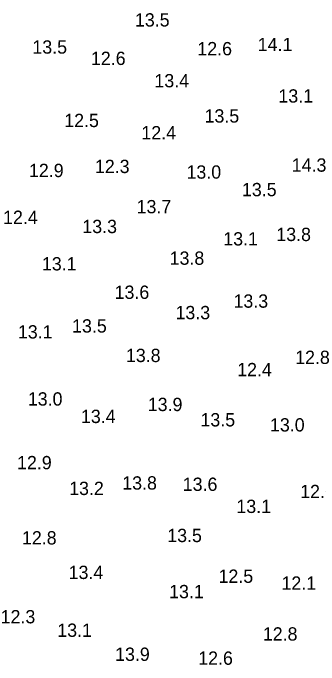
# Model space of a CAD drawing. Extents: x 815352 to 820877, y 582403 to 597439.
# Drawn here: x 820573.1 to 820688, y 589931.7 to 590176.9 of the extents above; entities that cross this region are included whole.
import ezdxf

# ---------------------------------------------------------------- set-up
doc = ezdxf.new("R2010")
doc.units = 0
doc.layers.add('V-TOPO-SOUN', color=7, linetype='Continuous')

msp = doc.modelspace()

# ---------------------------------------------------------------- texts
at = {"layer": 'V-TOPO-SOUN'}
for s, p in [('13.5 ', (820618.91, 590171.8)), ('14.1 ', (820665.02, 590162.55)), ('13.5 ', (820580.4, 590161.6)), ('12.6 ', (820642.35, 590160.98)), ('12.6 ', (820602.39, 590157.34)), ('13.4 ', (820626.23, 590148.94)), ('13.1 ', (820672.79, 590143.2)), ('13.5 ', (820645.06, 590135.68)), ('12.5 ', (820592.37, 590133.98)), ('12.4 ', (820621.34, 590129.38)), ('12.3 ', (820603.89, 590116.69)), ('14.3 ', (820677.8, 590117.21)), ('12.9 ', (820579.12, 590115.18)), ('13.0 ', (820638.27, 590114.59)), ('13.5 ', (820659.1, 590107.99)), ('13.7 ', (820619.54, 590101.56)), ('12.4 ', (820569.4, 590097.56)), ('13.3 ', (820599.16, 590094.11)), ('13.8 ', (820672, 590091.13)), ('13.1 ', (820652.09, 590089.46)), ('13.8 ', (820631.94, 590082.2)), ('13.1 ', (820583.98, 590080.07)), ('13.6 ', (820611.28, 590069.38)), ('13.3 ', (820655.92, 590066.06)), ('13.3 ', (820634.14, 590061.73)), ('13.1 ', (820574.96, 590054.48)), ('13.5 ', (820595.32, 590056.71)), ('13.8 ', (820615.53, 590045.62)), ('12.8 ', (820679.08, 590044.9)), ('12.4 ', (820657.3, 590040.28)), ('13.0 ', (820578.69, 590029.25)), ('13.9 ', (820623.74, 590027.18)), ('13.4 ', (820598.64, 590022.69)), ('13.5 ', (820643.52, 590021.41)), ('13.0 ', (820669.63, 590019.51)), ('12.9 ', (820574.65, 590005.3)), ('13.2 ', (820594.21, 589995.62)), ('13.8 ', (820614.16, 589997.66)), ('13.6 ', (820636.87, 589997.17)), ('12.6 ', (820680.96, 589994.44)), ('13.1 ', (820657.01, 589988.86)), ('12.8 ', (820576.49, 589977.02)), ('13.5 ', (820631.05, 589977.91)), ('13.4 ', (820594.01, 589964.03)), ('12.5 ', (820650.31, 589962.59)), ('12.1 ', (820673.94, 589959.99)), ('13.1 ', (820631.75, 589956.81)), ('12.3 ', (820568.49, 589947.36)), ('13.1 ', (820589.75, 589942.28)), ('12.8 ', (820666.94, 589940.87)), ('13.9 ', (820611.47, 589933.25)), ('12.6 ', (820642.68, 589931.78))]:
    msp.add_text(s, height=5, dxfattribs=at).set_placement(p)

doc.saveas('drawing.dxf')
